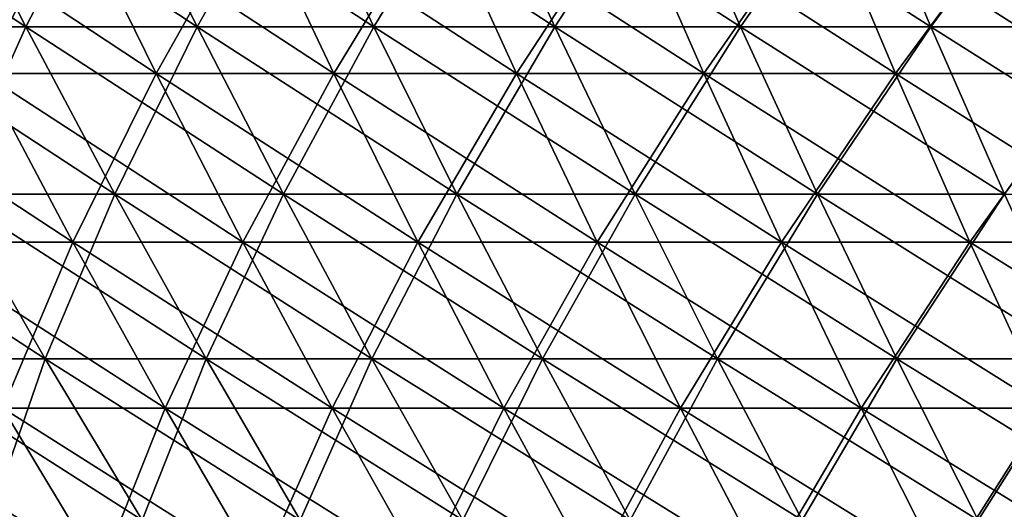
# Model space of a CAD drawing. Header units: millimetres. Extents: x -250 to 250, y -45 to 4150.
# Tile 258 of 656: x -139 to -113, y 3989 to 4002. Entities that reach past the tile are written whole.
import ezdxf

# ---------------------------------------------------------------- set-up
doc = ezdxf.new("R2010")
doc.units = ezdxf.units.MM
doc.header["$LTSCALE"] = 81.481481
for name, color, linetype in [('19', 7, 'CONTINUOUS'), ('20', 7, 'CONTINUOUS'), ('21', 7, 'CONTINUOUS'), ('22', 7, 'CONTINUOUS')]:
    doc.layers.add(name, color=color, linetype=linetype)

msp = doc.modelspace()

# ---------------------------------------------------------------- linework, layer by layer
at = {"layer": '19', "color": 7, "linetype": 'CONTINUOUS'}
for points in [[(-137.222, 4005.044, -150.525), (-139.529, 4000.58, -143.894), (-141.792, 4005.044, -146.228), (-137.222, 4005.044, -150.525)], [(-135.031, 4000.58, -148.122), (-139.529, 4000.58, -143.894), (-137.222, 4005.044, -150.525), (-135.031, 4000.58, -148.122)], [(-132.521, 4005.044, -154.68), (-135.031, 4000.58, -148.122), (-137.222, 4005.044, -150.525), (-132.521, 4005.044, -154.68)], [(-130.406, 4000.58, -152.21), (-135.031, 4000.58, -148.122), (-132.521, 4005.044, -154.68), (-130.406, 4000.58, -152.21)], [(-127.695, 4005.044, -158.687), (-130.406, 4000.58, -152.21), (-132.521, 4005.044, -154.68), (-127.695, 4005.044, -158.687)], [(-125.657, 4000.58, -156.154), (-130.406, 4000.58, -152.21), (-127.695, 4005.044, -158.687), (-125.657, 4000.58, -156.154)], [(-122.748, 4005.044, -162.544), (-125.657, 4000.58, -156.154), (-127.695, 4005.044, -158.687), (-122.748, 4005.044, -162.544)], [(-120.788, 4000.58, -159.95), (-125.657, 4000.58, -156.154), (-122.748, 4005.044, -162.544), (-120.788, 4000.58, -159.95)], [(-117.684, 4005.044, -166.247), (-120.788, 4000.58, -159.95), (-122.748, 4005.044, -162.544), (-117.684, 4005.044, -166.247)], [(-115.805, 4000.58, -163.593), (-120.788, 4000.58, -159.95), (-117.684, 4005.044, -166.247), (-115.805, 4000.58, -163.593)], [(-112.509, 4005.044, -169.793), (-115.805, 4000.58, -163.593), (-117.684, 4005.044, -166.247), (-112.509, 4005.044, -169.793)], [(-110.713, 4000.58, -167.082), (-115.805, 4000.58, -163.593), (-112.509, 4005.044, -169.793), (-110.713, 4000.58, -167.082)], [(-137.197, 3996.189, -141.489), (-141.489, 3996.189, -137.197), (-139.529, 4000.58, -143.894), (-137.197, 3996.189, -141.489)], [(-135.031, 4000.58, -148.122), (-137.197, 3996.189, -141.489), (-139.529, 4000.58, -143.894), (-135.031, 4000.58, -148.122)], [(-132.775, 3996.189, -145.647), (-137.197, 3996.189, -141.489), (-135.031, 4000.58, -148.122), (-132.775, 3996.189, -145.647)], [(-130.406, 4000.58, -152.21), (-132.775, 3996.189, -145.647), (-135.031, 4000.58, -148.122), (-130.406, 4000.58, -152.21)], [(-128.227, 3996.189, -149.667), (-132.775, 3996.189, -145.647), (-130.406, 4000.58, -152.21), (-128.227, 3996.189, -149.667)], [(-125.657, 4000.58, -156.154), (-128.227, 3996.189, -149.667), (-130.406, 4000.58, -152.21), (-125.657, 4000.58, -156.154)], [(-123.557, 3996.189, -153.545), (-128.227, 3996.189, -149.667), (-125.657, 4000.58, -156.154), (-123.557, 3996.189, -153.545)], [(-120.788, 4000.58, -159.95), (-123.557, 3996.189, -153.545), (-125.657, 4000.58, -156.154), (-120.788, 4000.58, -159.95)], [(-118.77, 3996.189, -157.277), (-123.557, 3996.189, -153.545), (-120.788, 4000.58, -159.95), (-118.77, 3996.189, -157.277)], [(-115.805, 4000.58, -163.593), (-118.77, 3996.189, -157.277), (-120.788, 4000.58, -159.95), (-115.805, 4000.58, -163.593)], [(-113.87, 3996.189, -160.86), (-118.77, 3996.189, -157.277), (-115.805, 4000.58, -163.593), (-113.87, 3996.189, -160.86)], [(-110.713, 4000.58, -167.082), (-113.87, 3996.189, -160.86), (-115.805, 4000.58, -163.593), (-110.713, 4000.58, -167.082)], [(-108.862, 3996.189, -164.29), (-113.87, 3996.189, -160.86), (-110.713, 4000.58, -167.082), (-108.862, 3996.189, -164.29)], [(-137.197, 3996.189, -141.489), (-139.016, 3991.873, -134.799), (-141.489, 3996.189, -137.197), (-137.197, 3996.189, -141.489)], [(-134.799, 3991.873, -139.016), (-139.016, 3991.873, -134.799), (-137.197, 3996.189, -141.489), (-134.799, 3991.873, -139.016)], [(-132.775, 3996.189, -145.647), (-134.799, 3991.873, -139.016), (-137.197, 3996.189, -141.489), (-132.775, 3996.189, -145.647)], [(-130.454, 3991.873, -143.101), (-134.799, 3991.873, -139.016), (-132.775, 3996.189, -145.647), (-130.454, 3991.873, -143.101)], [(-128.227, 3996.189, -149.667), (-130.454, 3991.873, -143.101), (-132.775, 3996.189, -145.647), (-128.227, 3996.189, -149.667)], [(-125.985, 3991.873, -147.05), (-130.454, 3991.873, -143.101), (-128.227, 3996.189, -149.667), (-125.985, 3991.873, -147.05)], [(-123.557, 3996.189, -153.545), (-125.985, 3991.873, -147.05), (-128.227, 3996.189, -149.667), (-123.557, 3996.189, -153.545)], [(-121.397, 3991.873, -150.86), (-125.985, 3991.873, -147.05), (-123.557, 3996.189, -153.545), (-121.397, 3991.873, -150.86)], [(-118.77, 3996.189, -157.277), (-121.397, 3991.873, -150.86), (-123.557, 3996.189, -153.545), (-118.77, 3996.189, -157.277)], [(-116.693, 3991.873, -154.527), (-121.397, 3991.873, -150.86), (-118.77, 3996.189, -157.277), (-116.693, 3991.873, -154.527)], [(-113.87, 3996.189, -160.86), (-116.693, 3991.873, -154.527), (-118.77, 3996.189, -157.277), (-113.87, 3996.189, -160.86)], [(-111.879, 3991.873, -158.047), (-116.693, 3991.873, -154.527), (-113.87, 3996.189, -160.86), (-111.879, 3991.873, -158.047)], [(-108.862, 3996.189, -164.29), (-111.879, 3991.873, -158.047), (-113.87, 3996.189, -160.86), (-108.862, 3996.189, -164.29)], [(-136.474, 3987.635, -132.334), (-140.485, 3987.635, -128.069), (-139.016, 3991.873, -134.799), (-136.474, 3987.635, -132.334)], [(-134.799, 3991.873, -139.016), (-136.474, 3987.635, -132.334), (-139.016, 3991.873, -134.799), (-134.799, 3991.873, -139.016)], [(-132.334, 3987.635, -136.474), (-136.474, 3987.635, -132.334), (-134.799, 3991.873, -139.016), (-132.334, 3987.635, -136.474)], [(-130.454, 3991.873, -143.101), (-132.334, 3987.635, -136.474), (-134.799, 3991.873, -139.016), (-130.454, 3991.873, -143.101)], [(-128.069, 3987.635, -140.485), (-132.334, 3987.635, -136.474), (-130.454, 3991.873, -143.101), (-128.069, 3987.635, -140.485)], [(-125.985, 3991.873, -147.05), (-128.069, 3987.635, -140.485), (-130.454, 3991.873, -143.101), (-125.985, 3991.873, -147.05)], [(-123.682, 3987.635, -144.362), (-128.069, 3987.635, -140.485), (-125.985, 3991.873, -147.05), (-123.682, 3987.635, -144.362)], [(-121.397, 3991.873, -150.86), (-123.682, 3987.635, -144.362), (-125.985, 3991.873, -147.05), (-121.397, 3991.873, -150.86)], [(-119.177, 3987.635, -148.102), (-123.682, 3987.635, -144.362), (-121.397, 3991.873, -150.86), (-119.177, 3987.635, -148.102)], [(-116.693, 3991.873, -154.527), (-119.177, 3987.635, -148.102), (-121.397, 3991.873, -150.86), (-116.693, 3991.873, -154.527)], [(-114.56, 3987.635, -151.702), (-119.177, 3987.635, -148.102), (-116.693, 3991.873, -154.527), (-114.56, 3987.635, -151.702)], [(-111.879, 3991.873, -158.047), (-114.56, 3987.635, -151.702), (-116.693, 3991.873, -154.527), (-111.879, 3991.873, -158.047)], [(-109.834, 3987.635, -155.158), (-114.56, 3987.635, -151.702), (-111.879, 3991.873, -158.047), (-109.834, 3987.635, -155.158)]]:
    msp.add_3dface(points, dxfattribs=at)
at = {"layer": '20', "color": 7, "linetype": 'CONTINUOUS'}
for points in [[(-139.529, 4000.58, 143.894), (-135.031, 4000.58, 148.122), (-141.792, 4005.044, 146.228), (-139.529, 4000.58, 143.894)], [(-141.792, 4005.044, 146.228), (-135.031, 4000.58, 148.122), (-137.222, 4005.044, 150.525), (-141.792, 4005.044, 146.228)], [(-135.031, 4000.58, 148.122), (-130.406, 4000.58, 152.21), (-137.222, 4005.044, 150.525), (-135.031, 4000.58, 148.122)], [(-137.222, 4005.044, 150.525), (-130.406, 4000.58, 152.21), (-132.521, 4005.044, 154.68), (-137.222, 4005.044, 150.525)], [(-130.406, 4000.58, 152.21), (-125.657, 4000.58, 156.154), (-132.521, 4005.044, 154.68), (-130.406, 4000.58, 152.21)], [(-132.521, 4005.044, 154.68), (-125.657, 4000.58, 156.154), (-127.695, 4005.044, 158.687), (-132.521, 4005.044, 154.68)], [(-125.657, 4000.58, 156.154), (-120.788, 4000.58, 159.95), (-127.695, 4005.044, 158.687), (-125.657, 4000.58, 156.154)], [(-127.695, 4005.044, 158.687), (-120.788, 4000.58, 159.95), (-122.748, 4005.044, 162.544), (-127.695, 4005.044, 158.687)], [(-120.788, 4000.58, 159.95), (-115.805, 4000.58, 163.593), (-122.748, 4005.044, 162.544), (-120.788, 4000.58, 159.95)], [(-122.748, 4005.044, 162.544), (-115.805, 4000.58, 163.593), (-117.684, 4005.044, 166.247), (-122.748, 4005.044, 162.544)], [(-115.805, 4000.58, 163.593), (-110.713, 4000.58, 167.082), (-117.684, 4005.044, 166.247), (-115.805, 4000.58, 163.593)], [(-117.684, 4005.044, 166.247), (-110.713, 4000.58, 167.082), (-112.509, 4005.044, 169.793), (-117.684, 4005.044, 166.247)], [(-141.489, 3996.189, 137.197), (-137.197, 3996.189, 141.489), (-143.894, 4000.58, 139.529), (-141.489, 3996.189, 137.197)], [(-143.894, 4000.58, 139.529), (-137.197, 3996.189, 141.489), (-139.529, 4000.58, 143.894), (-143.894, 4000.58, 139.529)], [(-137.197, 3996.189, 141.489), (-132.775, 3996.189, 145.647), (-139.529, 4000.58, 143.894), (-137.197, 3996.189, 141.489)], [(-139.529, 4000.58, 143.894), (-132.775, 3996.189, 145.647), (-135.031, 4000.58, 148.122), (-139.529, 4000.58, 143.894)], [(-132.775, 3996.189, 145.647), (-128.227, 3996.189, 149.667), (-135.031, 4000.58, 148.122), (-132.775, 3996.189, 145.647)], [(-135.031, 4000.58, 148.122), (-128.227, 3996.189, 149.667), (-130.406, 4000.58, 152.21), (-135.031, 4000.58, 148.122)], [(-128.227, 3996.189, 149.667), (-123.557, 3996.189, 153.545), (-130.406, 4000.58, 152.21), (-128.227, 3996.189, 149.667)], [(-130.406, 4000.58, 152.21), (-123.557, 3996.189, 153.545), (-125.657, 4000.58, 156.154), (-130.406, 4000.58, 152.21)], [(-123.557, 3996.189, 153.545), (-118.77, 3996.189, 157.277), (-125.657, 4000.58, 156.154), (-123.557, 3996.189, 153.545)], [(-125.657, 4000.58, 156.154), (-118.77, 3996.189, 157.277), (-120.788, 4000.58, 159.95), (-125.657, 4000.58, 156.154)], [(-118.77, 3996.189, 157.277), (-113.87, 3996.189, 160.86), (-120.788, 4000.58, 159.95), (-118.77, 3996.189, 157.277)], [(-120.788, 4000.58, 159.95), (-113.87, 3996.189, 160.86), (-115.805, 4000.58, 163.593), (-120.788, 4000.58, 159.95)], [(-113.87, 3996.189, 160.86), (-108.862, 3996.189, 164.29), (-115.805, 4000.58, 163.593), (-113.87, 3996.189, 160.86)], [(-115.805, 4000.58, 163.593), (-108.862, 3996.189, 164.29), (-110.713, 4000.58, 167.082), (-115.805, 4000.58, 163.593)], [(-139.016, 3991.873, 134.799), (-134.799, 3991.873, 139.016), (-141.489, 3996.189, 137.197), (-139.016, 3991.873, 134.799)], [(-141.489, 3996.189, 137.197), (-134.799, 3991.873, 139.016), (-137.197, 3996.189, 141.489), (-141.489, 3996.189, 137.197)], [(-134.799, 3991.873, 139.016), (-130.454, 3991.873, 143.101), (-137.197, 3996.189, 141.489), (-134.799, 3991.873, 139.016)], [(-137.197, 3996.189, 141.489), (-130.454, 3991.873, 143.101), (-132.775, 3996.189, 145.647), (-137.197, 3996.189, 141.489)], [(-130.454, 3991.873, 143.101), (-125.985, 3991.873, 147.05), (-132.775, 3996.189, 145.647), (-130.454, 3991.873, 143.101)], [(-132.775, 3996.189, 145.647), (-125.985, 3991.873, 147.05), (-128.227, 3996.189, 149.667), (-132.775, 3996.189, 145.647)], [(-125.985, 3991.873, 147.05), (-121.397, 3991.873, 150.86), (-128.227, 3996.189, 149.667), (-125.985, 3991.873, 147.05)], [(-128.227, 3996.189, 149.667), (-121.397, 3991.873, 150.86), (-123.557, 3996.189, 153.545), (-128.227, 3996.189, 149.667)], [(-121.397, 3991.873, 150.86), (-116.693, 3991.873, 154.527), (-123.557, 3996.189, 153.545), (-121.397, 3991.873, 150.86)], [(-123.557, 3996.189, 153.545), (-116.693, 3991.873, 154.527), (-118.77, 3996.189, 157.277), (-123.557, 3996.189, 153.545)], [(-116.693, 3991.873, 154.527), (-111.879, 3991.873, 158.047), (-118.77, 3996.189, 157.277), (-116.693, 3991.873, 154.527)], [(-118.77, 3996.189, 157.277), (-111.879, 3991.873, 158.047), (-113.87, 3996.189, 160.86), (-118.77, 3996.189, 157.277)], [(-111.879, 3991.873, 158.047), (-106.959, 3991.873, 161.418), (-113.87, 3996.189, 160.86), (-111.879, 3991.873, 158.047)], [(-113.87, 3996.189, 160.86), (-106.959, 3991.873, 161.418), (-108.862, 3996.189, 164.29), (-113.87, 3996.189, 160.86)], [(-140.485, 3987.635, 128.069), (-136.474, 3987.635, 132.334), (-143.101, 3991.873, 130.454), (-140.485, 3987.635, 128.069)], [(-143.101, 3991.873, 130.454), (-136.474, 3987.635, 132.334), (-139.016, 3991.873, 134.799), (-143.101, 3991.873, 130.454)], [(-136.474, 3987.635, 132.334), (-132.334, 3987.635, 136.474), (-139.016, 3991.873, 134.799), (-136.474, 3987.635, 132.334)], [(-139.016, 3991.873, 134.799), (-132.334, 3987.635, 136.474), (-134.799, 3991.873, 139.016), (-139.016, 3991.873, 134.799)], [(-132.334, 3987.635, 136.474), (-128.069, 3987.635, 140.485), (-134.799, 3991.873, 139.016), (-132.334, 3987.635, 136.474)], [(-134.799, 3991.873, 139.016), (-128.069, 3987.635, 140.485), (-130.454, 3991.873, 143.101), (-134.799, 3991.873, 139.016)], [(-128.069, 3987.635, 140.485), (-123.682, 3987.635, 144.362), (-130.454, 3991.873, 143.101), (-128.069, 3987.635, 140.485)], [(-130.454, 3991.873, 143.101), (-123.682, 3987.635, 144.362), (-125.985, 3991.873, 147.05), (-130.454, 3991.873, 143.101)], [(-123.682, 3987.635, 144.362), (-119.177, 3987.635, 148.102), (-125.985, 3991.873, 147.05), (-123.682, 3987.635, 144.362)], [(-125.985, 3991.873, 147.05), (-119.177, 3987.635, 148.102), (-121.397, 3991.873, 150.86), (-125.985, 3991.873, 147.05)], [(-119.177, 3987.635, 148.102), (-114.56, 3987.635, 151.702), (-121.397, 3991.873, 150.86), (-119.177, 3987.635, 148.102)], [(-121.397, 3991.873, 150.86), (-114.56, 3987.635, 151.702), (-116.693, 3991.873, 154.527), (-121.397, 3991.873, 150.86)], [(-114.56, 3987.635, 151.702), (-109.834, 3987.635, 155.158), (-116.693, 3991.873, 154.527), (-114.56, 3987.635, 151.702)], [(-116.693, 3991.873, 154.527), (-109.834, 3987.635, 155.158), (-111.879, 3991.873, 158.047), (-116.693, 3991.873, 154.527)]]:
    msp.add_3dface(points, dxfattribs=at)
at = {"layer": '21', "color": 7, "linetype": 'CONTINUOUS'}
for points in [[(-138.421, 4001.793, 142.752), (-142.752, 4001.793, 138.421), (-140.666, 4006.221, 145.067), (-138.421, 4001.793, 142.752)], [(-136.132, 4006.221, 149.33), (-138.421, 4001.793, 142.752), (-140.666, 4006.221, 145.067), (-136.132, 4006.221, 149.33)], [(-133.96, 4001.793, 146.947), (-138.421, 4001.793, 142.752), (-136.132, 4006.221, 149.33), (-133.96, 4001.793, 146.947)], [(-131.469, 4006.221, 153.451), (-133.96, 4001.793, 146.947), (-136.132, 4006.221, 149.33), (-131.469, 4006.221, 153.451)], [(-129.371, 4001.793, 151.002), (-133.96, 4001.793, 146.947), (-131.469, 4006.221, 153.451), (-129.371, 4001.793, 151.002)], [(-126.681, 4006.221, 157.427), (-129.371, 4001.793, 151.002), (-131.469, 4006.221, 153.451), (-126.681, 4006.221, 157.427)], [(-124.66, 4001.793, 154.915), (-129.371, 4001.793, 151.002), (-126.681, 4006.221, 157.427), (-124.66, 4001.793, 154.915)], [(-121.773, 4006.221, 161.254), (-124.66, 4001.793, 154.915), (-126.681, 4006.221, 157.427), (-121.773, 4006.221, 161.254)], [(-119.83, 4001.793, 158.68), (-124.66, 4001.793, 154.915), (-121.773, 4006.221, 161.254), (-119.83, 4001.793, 158.68)], [(-116.75, 4006.221, 164.927), (-119.83, 4001.793, 158.68), (-121.773, 4006.221, 161.254), (-116.75, 4006.221, 164.927)], [(-114.886, 4001.793, 162.295), (-119.83, 4001.793, 158.68), (-116.75, 4006.221, 164.927), (-114.886, 4001.793, 162.295)], [(-111.615, 4006.221, 168.444), (-114.886, 4001.793, 162.295), (-116.75, 4006.221, 164.927), (-111.615, 4006.221, 168.444)], [(-109.834, 4001.793, 165.756), (-114.886, 4001.793, 162.295), (-111.615, 4006.221, 168.444), (-109.834, 4001.793, 165.756)], [(-138.421, 4001.793, 142.752), (-140.367, 3997.437, 136.109), (-142.752, 4001.793, 138.421), (-138.421, 4001.793, 142.752)], [(-136.109, 3997.437, 140.367), (-140.367, 3997.437, 136.109), (-138.421, 4001.793, 142.752), (-136.109, 3997.437, 140.367)], [(-133.96, 4001.793, 146.947), (-136.109, 3997.437, 140.367), (-138.421, 4001.793, 142.752), (-133.96, 4001.793, 146.947)], [(-131.722, 3997.437, 144.492), (-136.109, 3997.437, 140.367), (-133.96, 4001.793, 146.947), (-131.722, 3997.437, 144.492)], [(-129.371, 4001.793, 151.002), (-131.722, 3997.437, 144.492), (-133.96, 4001.793, 146.947), (-129.371, 4001.793, 151.002)], [(-127.21, 3997.437, 148.48), (-131.722, 3997.437, 144.492), (-129.371, 4001.793, 151.002), (-127.21, 3997.437, 148.48)], [(-124.66, 4001.793, 154.915), (-127.21, 3997.437, 148.48), (-129.371, 4001.793, 151.002), (-124.66, 4001.793, 154.915)], [(-122.577, 3997.437, 152.327), (-127.21, 3997.437, 148.48), (-124.66, 4001.793, 154.915), (-122.577, 3997.437, 152.327)], [(-119.83, 4001.793, 158.68), (-122.577, 3997.437, 152.327), (-124.66, 4001.793, 154.915), (-119.83, 4001.793, 158.68)], [(-117.828, 3997.437, 156.029), (-122.577, 3997.437, 152.327), (-119.83, 4001.793, 158.68), (-117.828, 3997.437, 156.029)], [(-114.886, 4001.793, 162.295), (-117.828, 3997.437, 156.029), (-119.83, 4001.793, 158.68), (-114.886, 4001.793, 162.295)], [(-112.967, 3997.437, 159.584), (-117.828, 3997.437, 156.029), (-114.886, 4001.793, 162.295), (-112.967, 3997.437, 159.584)], [(-109.834, 4001.793, 165.756), (-112.967, 3997.437, 159.584), (-114.886, 4001.793, 162.295), (-109.834, 4001.793, 165.756)], [(-137.914, 3993.156, 133.73), (-141.967, 3993.156, 129.42), (-140.367, 3997.437, 136.109), (-137.914, 3993.156, 133.73)], [(-136.109, 3997.437, 140.367), (-137.914, 3993.156, 133.73), (-140.367, 3997.437, 136.109), (-136.109, 3997.437, 140.367)], [(-133.73, 3993.156, 137.914), (-137.914, 3993.156, 133.73), (-136.109, 3997.437, 140.367), (-133.73, 3993.156, 137.914)], [(-131.722, 3997.437, 144.492), (-133.73, 3993.156, 137.914), (-136.109, 3997.437, 140.367), (-131.722, 3997.437, 144.492)], [(-129.42, 3993.156, 141.967), (-133.73, 3993.156, 137.914), (-131.722, 3997.437, 144.492), (-129.42, 3993.156, 141.967)], [(-127.21, 3997.437, 148.48), (-129.42, 3993.156, 141.967), (-131.722, 3997.437, 144.492), (-127.21, 3997.437, 148.48)], [(-124.987, 3993.156, 145.885), (-129.42, 3993.156, 141.967), (-127.21, 3997.437, 148.48), (-124.987, 3993.156, 145.885)], [(-122.577, 3997.437, 152.327), (-124.987, 3993.156, 145.885), (-127.21, 3997.437, 148.48), (-122.577, 3997.437, 152.327)], [(-120.435, 3993.156, 149.665), (-124.987, 3993.156, 145.885), (-122.577, 3997.437, 152.327), (-120.435, 3993.156, 149.665)], [(-117.828, 3997.437, 156.029), (-120.435, 3993.156, 149.665), (-122.577, 3997.437, 152.327), (-117.828, 3997.437, 156.029)], [(-115.769, 3993.156, 153.303), (-120.435, 3993.156, 149.665), (-117.828, 3997.437, 156.029), (-115.769, 3993.156, 153.303)], [(-112.967, 3997.437, 159.584), (-115.769, 3993.156, 153.303), (-117.828, 3997.437, 156.029), (-112.967, 3997.437, 159.584)], [(-110.993, 3993.156, 156.795), (-115.769, 3993.156, 153.303), (-112.967, 3997.437, 159.584), (-110.993, 3993.156, 156.795)], [(-137.914, 3993.156, 133.73), (-139.372, 3988.952, 127.055), (-141.967, 3993.156, 129.42), (-137.914, 3993.156, 133.73)], [(-135.393, 3988.952, 131.286), (-139.372, 3988.952, 127.055), (-137.914, 3993.156, 133.73), (-135.393, 3988.952, 131.286)], [(-133.73, 3993.156, 137.914), (-135.393, 3988.952, 131.286), (-137.914, 3993.156, 133.73), (-133.73, 3993.156, 137.914)], [(-131.286, 3988.952, 135.393), (-135.393, 3988.952, 131.286), (-133.73, 3993.156, 137.914), (-131.286, 3988.952, 135.393)], [(-129.42, 3993.156, 141.967), (-131.286, 3988.952, 135.393), (-133.73, 3993.156, 137.914), (-129.42, 3993.156, 141.967)], [(-127.055, 3988.952, 139.372), (-131.286, 3988.952, 135.393), (-129.42, 3993.156, 141.967), (-127.055, 3988.952, 139.372)], [(-124.987, 3993.156, 145.885), (-127.055, 3988.952, 139.372), (-129.42, 3993.156, 141.967), (-124.987, 3993.156, 145.885)], [(-122.702, 3988.952, 143.219), (-127.055, 3988.952, 139.372), (-124.987, 3993.156, 145.885), (-122.702, 3988.952, 143.219)], [(-120.435, 3993.156, 149.665), (-122.702, 3988.952, 143.219), (-124.987, 3993.156, 145.885), (-120.435, 3993.156, 149.665)], [(-118.234, 3988.952, 146.929), (-122.702, 3988.952, 143.219), (-120.435, 3993.156, 149.665), (-118.234, 3988.952, 146.929)], [(-115.769, 3993.156, 153.303), (-118.234, 3988.952, 146.929), (-120.435, 3993.156, 149.665), (-115.769, 3993.156, 153.303)], [(-113.653, 3988.952, 150.501), (-118.234, 3988.952, 146.929), (-115.769, 3993.156, 153.303), (-113.653, 3988.952, 150.501)], [(-110.993, 3993.156, 156.795), (-113.653, 3988.952, 150.501), (-115.769, 3993.156, 153.303), (-110.993, 3993.156, 156.795)], [(-108.964, 3988.952, 153.929), (-113.653, 3988.952, 150.501), (-110.993, 3993.156, 156.795), (-108.964, 3988.952, 153.929)]]:
    msp.add_3dface(points, dxfattribs=at)
at = {"layer": '22', "color": 7, "linetype": 'CONTINUOUS'}
for points in [[(-142.752, 4001.793, -138.421), (-138.421, 4001.793, -142.752), (-145.067, 4006.221, -140.666), (-142.752, 4001.793, -138.421)], [(-145.067, 4006.221, -140.666), (-138.421, 4001.793, -142.752), (-140.666, 4006.221, -145.067), (-145.067, 4006.221, -140.666)], [(-138.421, 4001.793, -142.752), (-133.96, 4001.793, -146.947), (-140.666, 4006.221, -145.067), (-138.421, 4001.793, -142.752)], [(-140.666, 4006.221, -145.067), (-133.96, 4001.793, -146.947), (-136.132, 4006.221, -149.33), (-140.666, 4006.221, -145.067)], [(-133.96, 4001.793, -146.947), (-129.371, 4001.793, -151.002), (-136.132, 4006.221, -149.33), (-133.96, 4001.793, -146.947)], [(-136.132, 4006.221, -149.33), (-129.371, 4001.793, -151.002), (-131.469, 4006.221, -153.451), (-136.132, 4006.221, -149.33)], [(-129.371, 4001.793, -151.002), (-124.66, 4001.793, -154.915), (-131.469, 4006.221, -153.451), (-129.371, 4001.793, -151.002)], [(-131.469, 4006.221, -153.451), (-124.66, 4001.793, -154.915), (-126.681, 4006.221, -157.427), (-131.469, 4006.221, -153.451)], [(-124.66, 4001.793, -154.915), (-119.83, 4001.793, -158.68), (-126.681, 4006.221, -157.427), (-124.66, 4001.793, -154.915)], [(-126.681, 4006.221, -157.427), (-119.83, 4001.793, -158.68), (-121.773, 4006.221, -161.254), (-126.681, 4006.221, -157.427)], [(-119.83, 4001.793, -158.68), (-114.886, 4001.793, -162.295), (-121.773, 4006.221, -161.254), (-119.83, 4001.793, -158.68)], [(-121.773, 4006.221, -161.254), (-114.886, 4001.793, -162.295), (-116.75, 4006.221, -164.927), (-121.773, 4006.221, -161.254)], [(-114.886, 4001.793, -162.295), (-109.834, 4001.793, -165.756), (-116.75, 4006.221, -164.927), (-114.886, 4001.793, -162.295)], [(-116.75, 4006.221, -164.927), (-109.834, 4001.793, -165.756), (-111.615, 4006.221, -168.444), (-116.75, 4006.221, -164.927)], [(-140.367, 3997.437, -136.109), (-136.109, 3997.437, -140.367), (-142.752, 4001.793, -138.421), (-140.367, 3997.437, -136.109)], [(-142.752, 4001.793, -138.421), (-136.109, 3997.437, -140.367), (-138.421, 4001.793, -142.752), (-142.752, 4001.793, -138.421)], [(-136.109, 3997.437, -140.367), (-131.722, 3997.437, -144.492), (-138.421, 4001.793, -142.752), (-136.109, 3997.437, -140.367)], [(-138.421, 4001.793, -142.752), (-131.722, 3997.437, -144.492), (-133.96, 4001.793, -146.947), (-138.421, 4001.793, -142.752)], [(-131.722, 3997.437, -144.492), (-127.21, 3997.437, -148.48), (-133.96, 4001.793, -146.947), (-131.722, 3997.437, -144.492)], [(-133.96, 4001.793, -146.947), (-127.21, 3997.437, -148.48), (-129.371, 4001.793, -151.002), (-133.96, 4001.793, -146.947)], [(-127.21, 3997.437, -148.48), (-122.577, 3997.437, -152.327), (-129.371, 4001.793, -151.002), (-127.21, 3997.437, -148.48)], [(-129.371, 4001.793, -151.002), (-122.577, 3997.437, -152.327), (-124.66, 4001.793, -154.915), (-129.371, 4001.793, -151.002)], [(-122.577, 3997.437, -152.327), (-117.828, 3997.437, -156.029), (-124.66, 4001.793, -154.915), (-122.577, 3997.437, -152.327)], [(-124.66, 4001.793, -154.915), (-117.828, 3997.437, -156.029), (-119.83, 4001.793, -158.68), (-124.66, 4001.793, -154.915)], [(-117.828, 3997.437, -156.029), (-112.967, 3997.437, -159.584), (-119.83, 4001.793, -158.68), (-117.828, 3997.437, -156.029)], [(-119.83, 4001.793, -158.68), (-112.967, 3997.437, -159.584), (-114.886, 4001.793, -162.295), (-119.83, 4001.793, -158.68)], [(-112.967, 3997.437, -159.584), (-107.999, 3997.437, -162.987), (-114.886, 4001.793, -162.295), (-112.967, 3997.437, -159.584)], [(-114.886, 4001.793, -162.295), (-107.999, 3997.437, -162.987), (-109.834, 4001.793, -165.756), (-114.886, 4001.793, -162.295)], [(-141.967, 3993.156, -129.42), (-137.914, 3993.156, -133.73), (-144.492, 3997.437, -131.722), (-141.967, 3993.156, -129.42)], [(-144.492, 3997.437, -131.722), (-137.914, 3993.156, -133.73), (-140.367, 3997.437, -136.109), (-144.492, 3997.437, -131.722)], [(-137.914, 3993.156, -133.73), (-133.73, 3993.156, -137.914), (-140.367, 3997.437, -136.109), (-137.914, 3993.156, -133.73)], [(-140.367, 3997.437, -136.109), (-133.73, 3993.156, -137.914), (-136.109, 3997.437, -140.367), (-140.367, 3997.437, -136.109)], [(-133.73, 3993.156, -137.914), (-129.42, 3993.156, -141.967), (-136.109, 3997.437, -140.367), (-133.73, 3993.156, -137.914)], [(-136.109, 3997.437, -140.367), (-129.42, 3993.156, -141.967), (-131.722, 3997.437, -144.492), (-136.109, 3997.437, -140.367)], [(-129.42, 3993.156, -141.967), (-124.987, 3993.156, -145.885), (-131.722, 3997.437, -144.492), (-129.42, 3993.156, -141.967)], [(-131.722, 3997.437, -144.492), (-124.987, 3993.156, -145.885), (-127.21, 3997.437, -148.48), (-131.722, 3997.437, -144.492)], [(-124.987, 3993.156, -145.885), (-120.435, 3993.156, -149.665), (-127.21, 3997.437, -148.48), (-124.987, 3993.156, -145.885)], [(-127.21, 3997.437, -148.48), (-120.435, 3993.156, -149.665), (-122.577, 3997.437, -152.327), (-127.21, 3997.437, -148.48)], [(-120.435, 3993.156, -149.665), (-115.769, 3993.156, -153.303), (-122.577, 3997.437, -152.327), (-120.435, 3993.156, -149.665)], [(-122.577, 3997.437, -152.327), (-115.769, 3993.156, -153.303), (-117.828, 3997.437, -156.029), (-122.577, 3997.437, -152.327)], [(-115.769, 3993.156, -153.303), (-110.993, 3993.156, -156.795), (-117.828, 3997.437, -156.029), (-115.769, 3993.156, -153.303)], [(-117.828, 3997.437, -156.029), (-110.993, 3993.156, -156.795), (-112.967, 3997.437, -159.584), (-117.828, 3997.437, -156.029)], [(-139.372, 3988.952, -127.055), (-135.393, 3988.952, -131.286), (-141.967, 3993.156, -129.42), (-139.372, 3988.952, -127.055)], [(-141.967, 3993.156, -129.42), (-135.393, 3988.952, -131.286), (-137.914, 3993.156, -133.73), (-141.967, 3993.156, -129.42)], [(-135.393, 3988.952, -131.286), (-131.286, 3988.952, -135.393), (-137.914, 3993.156, -133.73), (-135.393, 3988.952, -131.286)], [(-137.914, 3993.156, -133.73), (-131.286, 3988.952, -135.393), (-133.73, 3993.156, -137.914), (-137.914, 3993.156, -133.73)], [(-131.286, 3988.952, -135.393), (-127.055, 3988.952, -139.372), (-133.73, 3993.156, -137.914), (-131.286, 3988.952, -135.393)], [(-133.73, 3993.156, -137.914), (-127.055, 3988.952, -139.372), (-129.42, 3993.156, -141.967), (-133.73, 3993.156, -137.914)], [(-127.055, 3988.952, -139.372), (-122.702, 3988.952, -143.219), (-129.42, 3993.156, -141.967), (-127.055, 3988.952, -139.372)], [(-129.42, 3993.156, -141.967), (-122.702, 3988.952, -143.219), (-124.987, 3993.156, -145.885), (-129.42, 3993.156, -141.967)], [(-122.702, 3988.952, -143.219), (-118.234, 3988.952, -146.929), (-124.987, 3993.156, -145.885), (-122.702, 3988.952, -143.219)], [(-124.987, 3993.156, -145.885), (-118.234, 3988.952, -146.929), (-120.435, 3993.156, -149.665), (-124.987, 3993.156, -145.885)], [(-118.234, 3988.952, -146.929), (-113.653, 3988.952, -150.501), (-120.435, 3993.156, -149.665), (-118.234, 3988.952, -146.929)], [(-120.435, 3993.156, -149.665), (-113.653, 3988.952, -150.501), (-115.769, 3993.156, -153.303), (-120.435, 3993.156, -149.665)], [(-113.653, 3988.952, -150.501), (-108.964, 3988.952, -153.929), (-115.769, 3993.156, -153.303), (-113.653, 3988.952, -150.501)], [(-115.769, 3993.156, -153.303), (-108.964, 3988.952, -153.929), (-110.993, 3993.156, -156.795), (-115.769, 3993.156, -153.303)]]:
    msp.add_3dface(points, dxfattribs=at)

doc.saveas('drawing.dxf')
